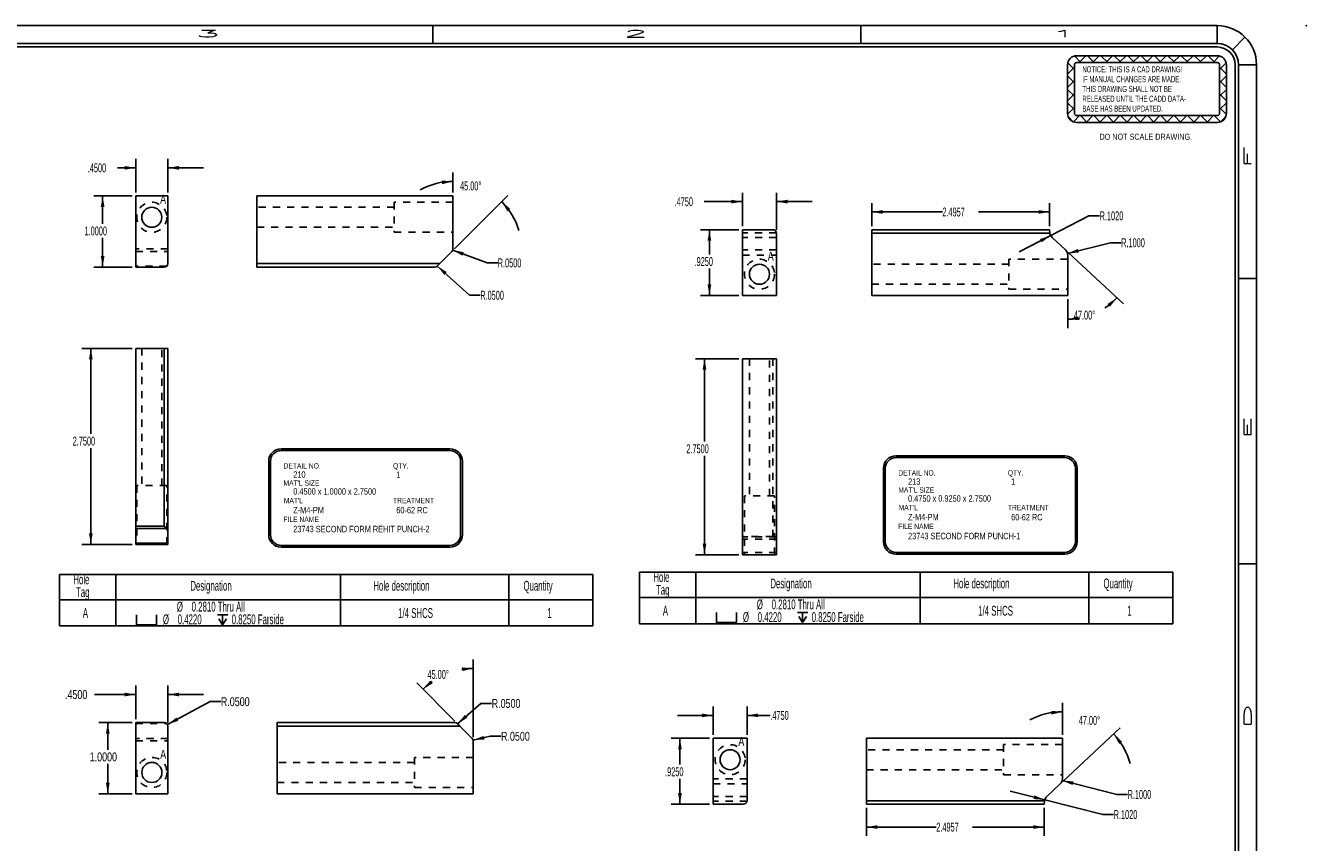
# Model space of a CAD drawing. Header units: inches. Extents: x 1802 to 2468, y -208 to -72.
# Tile 431 of 595: x 2249 to 2267, y -146 to -135. Entities that reach past the tile are written whole.
import ezdxf

# ---------------------------------------------------------------- set-up
doc = ezdxf.new("R2010")
doc.units = ezdxf.units.IN
doc.header["$LTSCALE"] = 0.5
doc.header["$MEASUREMENT"] = 0
doc.linetypes.add('HIDDEN', pattern=[0.225, 0.15, -0.075])
for name, color, linetype in [('DSS-M-S', 53, 'Continuous'), ('SID-M-D', 42, 'Continuous'), ('SID-M-H', 4, 'HIDDEN'), ('SID-M-M', 233, 'Continuous'), ('SID-M-S', 105, 'Continuous')]:
    doc.layers.add(name, color=color, linetype=linetype)
doc.styles.add('R', font='ROMAND.SHX')
doc.styles.add('SLDTEXTSTYLE0', font='TXT', dxfattribs={"width": 0.595745})
doc.styles.add('SLDTEXTSTYLE1', font='TXT', dxfattribs={"width": 0.744681})

# ---------------------------------------------------------------- blocks, each defined once
blk = doc.blocks.new('SW_NOTE_0')
at = {"layer": 'DSS-M-S', "color": 0, "insert": (0, 0.11), "char_height": 0.08504, "attachment_point": 1, "style": 'SLDTEXTSTYLE0'}
blk.add_mtext('RELEASED UNTIL THE CADD DATA-', dxfattribs=at)
blk = doc.blocks.new('SW_NOTE_0_1')
at = {"layer": 'DSS-M-S', "color": 0, "insert": (0, 0.11), "char_height": 0.08504, "attachment_point": 1, "style": 'SLDTEXTSTYLE0'}
blk.add_mtext('BASE HAS BEEN UPDATED.', dxfattribs=at)
blk = doc.blocks.new('SW_NOTE_0_2')
at = {"layer": 'DSS-M-S', "color": 0, "insert": (0.872, 0.11), "char_height": 0.08504, "attachment_point": 2, "style": 'SLDTEXTSTYLE1'}
blk.add_mtext('DO NOT SCALE DRAWING.', dxfattribs=at)
blk = doc.blocks.new('SW_NOTE_0_3')
at = {"layer": 'DSS-M-S', "color": 0, "insert": (0, 0.11), "char_height": 0.08504, "attachment_point": 1, "style": 'SLDTEXTSTYLE0'}
blk.add_mtext('THIS DRAWING SHALL NOT BE', dxfattribs=at)
blk = doc.blocks.new('SW_NOTE_0_4')
at = {"layer": 'DSS-M-S', "color": 0, "insert": (0, 0.11), "char_height": 0.08504, "attachment_point": 1, "style": 'SLDTEXTSTYLE0'}
blk.add_mtext('IF MANUAL CHANGES ARE MADE.', dxfattribs=at)
blk = doc.blocks.new('SW_NOTE_0_5')
at = {"layer": 'DSS-M-S', "color": 0, "insert": (0, 0.11), "char_height": 0.08504, "attachment_point": 1, "style": 'SLDTEXTSTYLE0'}
blk.add_mtext('NOTICE: THIS IS A CAD DRAWING!', dxfattribs=at)
blk = doc.blocks.new('DMBLK256')
at = {"layer": 'DSS-M-S', "color": 8}
for p, q in [((-1.077, -0.303), (-1.077, 0.377)), ((-0.981, 0.312), (-1.074, 0.405)), ((-0.89, 0.409), (-0.982, 0.501)), ((-0.981, -0.303), (-0.981, 0.377)), ((-0.949, 0.505), (1.022, 0.505)), ((-0.949, 0.409), (1.022, 0.409)), ((-0.916, 0.409), (-0.82, 0.505)), ((-0.702, 0.409), (-0.798, 0.505)), ((-0.728, 0.409), (-0.633, 0.505)), ((-0.514, 0.409), (-0.61, 0.505)), ((-0.54, 0.409), (-0.445, 0.505)), ((-0.327, 0.409), (-0.422, 0.505)), ((-0.352, 0.409), (-0.257, 0.505)), ((-0.139, 0.409), (-0.234, 0.505)), ((-0.165, 0.409), (-0.069, 0.505)), ((0.049, 0.409), (-0.046, 0.505)), ((0.023, 0.409), (0.119, 0.505)), ((0.237, 0.409), (0.142, 0.505)), ((0.211, 0.409), (0.307, 0.505)), ((0.425, 0.409), (0.329, 0.505)), ((0.399, 0.409), (0.495, 0.505)), ((0.613, 0.409), (0.517, 0.505)), ((0.587, 0.409), (0.683, 0.505)), ((0.801, 0.409), (0.705, 0.505)), ((0.775, 0.409), (0.871, 0.505)), ((0.989, 0.409), (0.893, 0.505)), ((0.963, 0.409), (1.054, 0.501)), ((1.054, 0.312), (1.147, 0.405)), ((1.054, 0.377), (1.054, -0.303)), ((1.15, 0.377), (1.15, -0.303)), ((-1.077, 0.248), (-0.981, 0.344)), ((-0.981, 0.124), (-1.077, 0.22)), ((1.15, 0.248), (1.054, 0.344)), ((1.054, 0.124), (1.15, 0.22)), ((-1.077, 0.06), (-0.981, 0.156)), ((-0.981, -0.064), (-1.077, 0.032)), ((1.15, 0.06), (1.054, 0.156)), ((1.054, -0.064), (1.15, 0.032)), ((-1.077, -0.128), (-0.981, -0.032)), ((-0.981, -0.251), (-1.077, -0.156)), ((1.15, -0.128), (1.054, -0.032)), ((1.054, -0.251), (1.15, -0.156)), ((-1.076, -0.315), (-0.981, -0.22)), ((-1.001, -0.42), (-1.066, -0.355)), ((-0.995, -0.422), (-0.908, -0.335)), ((1.022, -0.335), (-0.949, -0.335)), ((-0.802, -0.431), (-0.898, -0.335)), ((-0.816, -0.431), (-0.721, -0.335)), ((-0.614, -0.431), (-0.71, -0.335)), ((-0.628, -0.431), (-0.533, -0.335)), ((-0.426, -0.431), (-0.522, -0.335)), ((-0.44, -0.431), (-0.345, -0.335)), ((-0.239, -0.431), (-0.334, -0.335)), ((-0.252, -0.431), (-0.157, -0.335)), ((-0.051, -0.431), (-0.146, -0.335)), ((-0.065, -0.431), (0.031, -0.335)), ((0.137, -0.431), (0.042, -0.335)), ((0.123, -0.431), (0.219, -0.335)), ((0.325, -0.431), (0.23, -0.335)), ((0.311, -0.431), (0.407, -0.335)), ((0.513, -0.431), (0.417, -0.335)), ((0.499, -0.431), (0.595, -0.335)), ((0.701, -0.431), (0.605, -0.335)), ((0.687, -0.431), (0.783, -0.335)), ((0.889, -0.431), (0.793, -0.335)), ((0.875, -0.431), (0.971, -0.335)), ((1.068, -0.422), (0.981, -0.335)), ((1.149, -0.315), (1.054, -0.22)), ((1.074, -0.42), (1.139, -0.355)), ((1.022, -0.431), (-0.949, -0.431))]:
    blk.add_line(p, q, dxfattribs=at)
for centre, radius, start, end in [((-0.949, 0.377), 0.128, 90, 180), ((-0.949, 0.377), 0.0319, 90, 180), ((1.022, 0.377), 0.128, 0, 90), ((1.022, 0.377), 0.0319, 0, 90), ((-0.949, -0.303), 0.128, 180, 270), ((-0.949, -0.303), 0.0319, 180, 270), ((1.022, -0.303), 0.0319, 270, 0), ((1.022, -0.303), 0.128, 270, 0)]:
    blk.add_arc(centre, radius, start, end, dxfattribs=at)
at = {"layer": 'DSS-M-S', "color": 154}
for name, p in [('SW_NOTE_0_5', (-0.87, 0.246)), ('SW_NOTE_0_4', (-0.87, 0.108)), ('SW_NOTE_0_3', (-0.87, -0.029)), ('SW_NOTE_0', (-0.87, -0.167)), ('SW_NOTE_0_1', (-0.87, -0.305)), ('SW_NOTE_0_2', (-0.852, -0.7))]:
    blk.add_blockref(name, p, dxfattribs=at)
blk = doc.blocks.new('*U9')
at = {"layer": 'SID-M-D'}
blk.add_point((1.25, 22.55), dxfattribs=at)
at = {"layer": 'SID-M-S'}
for p, q in [((0, 22.55), (-34, 22.55)), ((-11, 22.55), (-11, 22.3)), ((-5, 22.55), (-5, 22.3)), ((0, 22.3), (0, 22.55)), ((0, 22.3), (-34, 22.3)), ((0.212, 22.212), (0.389, 22.389)), ((0, 22.25), (-34, 22.25)), ((0.25, 0), (0.25, 22)), ((0.3, 0), (0.3, 22)), ((0.3, 22), (0.55, 22)), ((0.55, 0), (0.55, 22)), ((0.3, 19), (0.55, 19)), ((0.3, 15), (0.55, 15))]:
    blk.add_line(p, q, dxfattribs=at)
for radius, start in [(0.55, 360), (0.3, 360), (0.25, 0)]:
    blk.add_arc((0, 22), radius, start, 90, dxfattribs=at)
blk.add_blockref('DMBLK256', (-1.022, 21.623), dxfattribs=at)
at = {"layer": 'SID-M-D', "style": 'R', "width": 4}
for s, p in [('3', (-14.327, 22.386)), ('2', (-8.327, 22.386)), ('1', (-2.327, 22.386))]:
    blk.add_text(s, height=0.1, dxfattribs=at).set_placement(p)
for s, p in [('F', (0.476, 20.547)), ('E', (0.476, 16.743)), ('D', (0.476, 12.681))]:
    blk.add_text(s, height=0.1, rotation=90, dxfattribs=at).set_placement(p)
blk = doc.blocks.new('SW_SYMBOL_HOLE_SPOT')
at = {"layer": 'SID-M-D', "color": 0}
for p, q in [((0, 34.4), (0, 3)), ((0, 3), (63, 3)), ((63, 3), (63, 34.4))]:
    blk.add_line(p, q, dxfattribs=at)
blk = doc.blocks.new('SW_SYMBOL_HOLE_DEPTH')
at = {"layer": 'SID-M-D', "color": 0}
for p, q in [((0, 34.4), (31.5, 34.4)), ((3.9, 21.9), (15.7, 3)), ((15.7, 34.4), (15.7, 3)), ((27.6, 21.9), (15.7, 3))]:
    blk.add_line(p, q, dxfattribs=at)

msp = doc.modelspace()

# ---------------------------------------------------------------- linework, layer by layer
at = {"layer": 'SID-M-D'}
for p, q in [((2250.74078, -136.88614), (2250.74078, -136.41744)), ((2251.19078, -136.88614), (2251.19078, -136.41744)), ((2250.74078, -136.54244), (2250.48435, -136.54244)), ((2251.19078, -136.54244), (2251.69078, -136.54244)), ((2255.18954, -136.88614), (2255.18954, -136.60866)), ((2250.69078, -136.93614), (2250.15154, -136.93614)), ((2250.27654, -136.93614), (2250.27654, -137.32834)), ((2255.21025, -137.67922), (2255.96118, -136.92829)), ((2259.25022, -137.01641), (2258.71353, -137.01641)), ((2259.25022, -137.36011), (2259.25022, -136.89141)), ((2259.72522, -137.41011), (2259.72522, -136.89141)), ((2259.72522, -137.01641), (2260.22522, -137.01641)), ((2261.06168, -137.36011), (2261.06168, -137.03651)), ((2263.55743, -137.36011), (2263.55743, -137.03651)), ((2261.06168, -137.16151), (2262.05277, -137.16151)), ((2263.55743, -137.16151), (2262.56076, -137.16151)), ((2263.57236, -137.49276), (2264.10861, -137.21523)), ((2264.10861, -137.21523), (2264.25861, -137.21523)), ((2250.27654, -137.93614), (2250.27654, -137.52678)), ((2259.20022, -137.41011), (2258.66096, -137.41011)), ((2258.78596, -137.41011), (2258.78596, -137.75707)), ((2263.57236, -137.49276), (2263.12831, -137.72257)), ((2255.18639, -137.69667), (2255.6672, -137.87573)), ((2263.80869, -137.74324), (2264.41071, -137.59259)), ((2263.81645, -137.72848), (2264.59217, -138.45185)), ((2264.41071, -137.59259), (2264.56071, -137.59259)), ((2250.69078, -137.93614), (2250.15154, -137.93614)), ((2254.96968, -137.9197), (2255.42223, -138.32957)), ((2255.6672, -137.87573), (2255.8172, -137.87573)), ((2258.78596, -138.33511), (2258.78596, -137.9555)), ((2255.42223, -138.32957), (2255.57223, -138.32957)), ((2259.20022, -138.33511), (2258.66096, -138.33511)), ((2263.81168, -138.38511), (2263.81168, -138.79122)), ((2250.69078, -139.07527), (2249.98586, -139.07527)), ((2250.11086, -139.07527), (2250.11086, -140.2758)), ((2259.20022, -139.22021), (2258.59174, -139.22021)), ((2258.71674, -139.22021), (2258.71674, -140.38406)), ((2250.11086, -141.82527), (2250.11086, -140.47424)), ((2258.71674, -141.97021), (2258.71674, -140.58249)), ((2250.69078, -141.82527), (2249.98586, -141.82527)), ((2259.20022, -141.97021), (2258.59174, -141.97021)), ((2255.47385, -144.53239), (2255.47385, -143.44045)), ((2250.74226, -144.27547), (2250.74226, -143.80677)), ((2251.19226, -144.32547), (2251.19226, -143.80677)), ((2255.21694, -144.30476), (2254.68102, -143.76885)), ((2250.74226, -143.93177), (2250.16405, -143.93177)), ((2251.18634, -144.35186), (2251.78372, -144.03179)), ((2251.19226, -143.93177), (2251.69226, -143.93177)), ((2251.78372, -144.03179), (2251.93372, -144.03179)), ((2263.73658, -144.49616), (2263.73658, -144.04912)), ((2255.25459, -144.34258), (2255.58211, -144.05648)), ((2255.58211, -144.05648), (2255.73211, -144.05648)), ((2258.83826, -144.22488), (2258.33826, -144.22488)), ((2258.83826, -144.49616), (2258.83826, -144.09988)), ((2259.31326, -144.49616), (2259.31326, -144.09988)), ((2259.31326, -144.22488), (2259.64005, -144.22488)), ((2250.69226, -144.32547), (2250.22356, -144.32547)), ((2250.34856, -144.32547), (2250.34856, -144.70712)), ((2263.74135, -145.15278), (2264.547, -144.4015)), ((2255.47263, -144.57141), (2255.71302, -144.51728)), ((2255.71302, -144.51728), (2255.86302, -144.51728)), ((2258.78826, -144.54616), (2258.24769, -144.54616)), ((2258.37269, -144.54616), (2258.37269, -144.91527)), ((2250.34856, -145.32547), (2250.34856, -144.90555)), ((2258.37269, -145.47116), (2258.37269, -145.11371)), ((2263.48891, -145.41059), (2263.00392, -145.28901)), ((2263.73351, -145.13833), (2264.50078, -145.33294)), ((2250.69226, -145.32547), (2250.22356, -145.32547)), ((2258.78826, -145.47116), (2258.24769, -145.47116)), ((2263.48891, -145.41059), (2264.30493, -145.61516)), ((2264.50078, -145.33294), (2264.65078, -145.33294)), ((2260.98658, -145.52116), (2260.98658, -145.91619)), ((2263.48233, -145.52116), (2263.48233, -145.91619)), ((2264.30493, -145.61516), (2264.45493, -145.61516)), ((2260.98658, -145.79119), (2261.96753, -145.79119)), ((2263.48233, -145.79119), (2262.47551, -145.79119))]:
    msp.add_line(p, q, dxfattribs=at)
at = {"layer": 'SID-M-D', "color": 0}
for p, q in [((2249.67292, -142.24626), (2249.67292, -142.60498)), ((2249.67292, -142.24626), (2250.46032, -142.24626)), ((2250.46032, -142.24626), (2250.46032, -142.60498)), ((2250.46032, -142.24626), (2253.60993, -142.24626)), ((2253.60993, -142.24626), (2253.60993, -142.60498)), ((2253.60993, -142.24626), (2255.97213, -142.24626)), ((2255.97213, -142.24626), (2255.97213, -142.60498)), ((2255.97213, -142.24626), (2257.15324, -142.24626)), ((2257.15324, -142.24626), (2257.15324, -142.60498)), ((2257.80676, -142.21351), (2257.80676, -142.57223)), ((2257.80676, -142.21351), (2258.59416, -142.21351)), ((2258.59416, -142.21351), (2258.59416, -142.57223)), ((2258.59416, -142.21351), (2261.74377, -142.21351)), ((2261.74377, -142.21351), (2261.74377, -142.57223)), ((2261.74377, -142.21351), (2264.10597, -142.21351)), ((2264.10597, -142.21351), (2264.10597, -142.57223)), ((2264.10597, -142.21351), (2265.28708, -142.21351)), ((2265.28708, -142.21351), (2265.28708, -142.57223)), ((2249.67292, -142.60498), (2250.46032, -142.60498)), ((2249.67292, -142.60498), (2249.67292, -142.96953)), ((2250.46032, -142.60498), (2253.60993, -142.60498)), ((2250.46032, -142.60498), (2250.46032, -142.96953)), ((2253.60993, -142.60498), (2255.97213, -142.60498)), ((2253.60993, -142.60498), (2253.60993, -142.96953)), ((2255.97213, -142.60498), (2257.15324, -142.60498)), ((2255.97213, -142.60498), (2255.97213, -142.96953)), ((2257.15324, -142.60498), (2257.15324, -142.96953)), ((2257.80676, -142.57223), (2258.59416, -142.57223)), ((2257.80676, -142.57223), (2257.80676, -142.93844)), ((2258.59416, -142.57223), (2261.74377, -142.57223)), ((2258.59416, -142.57223), (2258.59416, -142.93844)), ((2261.74377, -142.57223), (2264.10597, -142.57223)), ((2261.74377, -142.57223), (2261.74377, -142.93844)), ((2264.10597, -142.57223), (2265.28708, -142.57223)), ((2264.10597, -142.57223), (2264.10597, -142.93844)), ((2265.28708, -142.57223), (2265.28708, -142.93844)), ((2249.67292, -142.96953), (2250.46032, -142.96953)), ((2250.46032, -142.96953), (2253.60993, -142.96953)), ((2253.60993, -142.96953), (2255.97213, -142.96953)), ((2255.97213, -142.96953), (2257.15324, -142.96953)), ((2257.80676, -142.93844), (2258.59416, -142.93844)), ((2258.59416, -142.93844), (2261.74377, -142.93844)), ((2261.74377, -142.93844), (2264.10597, -142.93844)), ((2264.10597, -142.93844), (2265.28708, -142.93844))]:
    msp.add_line(p, q, dxfattribs=at)
at = {"layer": 'SID-M-D'}
for centre, radius, start, end in [((2255.18954, -137.69993), 0.96627, 90, 118.282694), ((2255.18954, -137.69993), 0.96627, 16.717306, 45), ((2263.81168, -137.72404), 0.94218, 303.629763, 317), ((2263.81168, -137.72404), 0.94218, 270, 275.212518), ((2255.47385, -144.56168), 0.99623, 90, 99.20278), ((2255.47385, -144.56168), 0.99623, 125.308573, 135), ((2263.73658, -145.15723), 0.98311, 90, 117.83979), ((2263.73658, -145.15723), 0.98311, 15.16021, 43)]:
    msp.add_arc(centre, radius, start, end, dxfattribs=at)
for points in [[(2250.74078, -136.54244), (2250.58478, -136.51644), (2250.58478, -136.56844)], [(2251.19078, -136.54244), (2251.34678, -136.56844), (2251.34678, -136.51644)], [(2255.18954, -136.73366), (2255.03196, -136.72022), (2255.03611, -136.77205)], [(2250.27654, -136.93614), (2250.25054, -137.09214), (2250.30254, -137.09214)], [(2255.87279, -137.01668), (2255.95414, -137.15231), (2255.99373, -137.11859)], [(2259.25022, -137.01641), (2259.09422, -136.99041), (2259.09422, -137.04241)], [(2259.72522, -137.01641), (2259.88122, -137.04241), (2259.88122, -136.99041)], [(2261.06168, -137.16151), (2261.21768, -137.18751), (2261.21768, -137.13551)], [(2263.55743, -137.16151), (2263.40143, -137.13551), (2263.40143, -137.18751)], [(2258.78596, -137.41011), (2258.75996, -137.56611), (2258.81196, -137.56611)], [(2263.57236, -137.49276), (2263.42187, -137.54136), (2263.44577, -137.58755)], [(2255.18639, -137.69667), (2255.32351, -137.77548), (2255.34166, -137.72675)], [(2263.80869, -137.74324), (2263.96634, -137.73059), (2263.95371, -137.68015)], [(2250.27654, -137.93614), (2250.30254, -137.78014), (2250.25054, -137.78014)], [(2254.96968, -137.9197), (2255.06785, -138.0437), (2255.10276, -138.00515)], [(2258.78596, -138.33511), (2258.81196, -138.17911), (2258.75996, -138.17911)], [(2264.50075, -138.3666), (2264.36787, -138.45236), (2264.40287, -138.49082)], [(2263.81168, -138.66622), (2263.96929, -138.67935), (2263.96503, -138.62752)], [(2250.11086, -139.07527), (2250.08486, -139.23127), (2250.13686, -139.23127)], [(2258.71674, -139.22021), (2258.69074, -139.37621), (2258.74274, -139.37621)], [(2250.11086, -141.82527), (2250.13686, -141.66927), (2250.08486, -141.66927)], [(2258.71674, -141.97021), (2258.74274, -141.81421), (2258.69074, -141.81421)], [(2255.47385, -143.56545), (2255.31631, -143.55163), (2255.32034, -143.60347)], [(2254.76941, -143.85724), (2254.90485, -143.77558), (2254.87104, -143.73606)], [(2250.74226, -143.93177), (2250.58626, -143.90577), (2250.58626, -143.95777)], [(2251.19226, -143.93177), (2251.34826, -143.95777), (2251.34826, -143.90577)], [(2255.25459, -144.34258), (2255.38919, -144.25953), (2255.35498, -144.22037)], [(2258.83826, -144.22488), (2258.68226, -144.19888), (2258.68226, -144.25088)], [(2259.31326, -144.22488), (2259.46926, -144.25088), (2259.46926, -144.19888)], [(2263.73658, -144.17412), (2263.57902, -144.16046), (2263.58311, -144.2123)], [(2250.34856, -144.32547), (2250.32256, -144.48147), (2250.37456, -144.48147)], [(2251.18634, -144.35186), (2251.33612, -144.3011), (2251.31156, -144.25527)], [(2255.47263, -144.57141), (2255.63053, -144.56251), (2255.61911, -144.51178)], [(2258.37269, -144.54616), (2258.34669, -144.70216), (2258.39869, -144.70216)], [(2264.45558, -144.48675), (2264.53233, -144.62503), (2264.57303, -144.59267)], [(2250.34856, -145.32547), (2250.37456, -145.16947), (2250.32256, -145.16947)], [(2263.73351, -145.13833), (2263.87833, -145.20189), (2263.89112, -145.15148)], [(2258.37269, -145.47116), (2258.39869, -145.31516), (2258.34669, -145.31516)], [(2263.48891, -145.41059), (2263.34391, -145.34744), (2263.33127, -145.39787)], [(2260.98658, -145.79119), (2261.14258, -145.81719), (2261.14258, -145.76519)], [(2263.48233, -145.79119), (2263.32633, -145.76519), (2263.32633, -145.81719)]]:
    msp.add_solid(points, dxfattribs=at)
at = {"layer": 'SID-M-H'}
for p, q in [((2254.36454, -137.02514), (2254.36454, -137.44714)), ((2255.18954, -137.02514), (2254.36454, -137.02514)), ((2254.36454, -137.09564), (2252.43954, -137.09564)), ((2252.43954, -137.37664), (2254.36454, -137.37664)), ((2254.36454, -137.44714), (2255.18954, -137.44714)), ((2259.72493, -137.45476), (2259.25022, -137.45476)), ((2259.72522, -137.52047), (2259.25022, -137.52047)), ((2251.19078, -137.67922), (2250.74078, -137.67922)), ((2250.74078, -137.71458), (2251.19078, -137.71458)), ((2259.72522, -137.69438), (2259.25022, -137.69438)), ((2251.17613, -137.92149), (2250.74078, -137.92149)), ((2259.25022, -137.76752), (2259.72522, -137.76752)), ((2262.98668, -137.89461), (2261.06168, -137.89461)), ((2262.98668, -137.82411), (2262.98668, -138.24611)), ((2263.81168, -137.82411), (2262.98668, -137.82411)), ((2261.06168, -138.17561), (2262.98668, -138.17561)), ((2262.98668, -138.24611), (2263.81168, -138.24611)), ((2250.82528, -139.07527), (2250.82528, -141.00027)), ((2251.10628, -141.00027), (2251.10628, -139.07527)), ((2259.34722, -139.22021), (2259.34722, -141.14521)), ((2259.62822, -141.14521), (2259.62822, -139.22021)), ((2259.67522, -139.22021), (2259.67522, -141.71596)), ((2251.17678, -141.00027), (2250.75478, -141.00027)), ((2250.75478, -141.00027), (2250.75478, -141.82527)), ((2251.17678, -141.82527), (2251.17678, -141.00027)), ((2259.69872, -141.14521), (2259.27672, -141.14521)), ((2259.27672, -141.14521), (2259.27672, -141.97021)), ((2259.69872, -141.97021), (2259.69872, -141.14521)), ((2259.67522, -141.71596), (2259.25022, -141.71596)), ((2259.72493, -141.71986), (2259.25022, -141.71986)), ((2259.72522, -141.75191), (2259.25022, -141.75191)), ((2259.72522, -141.93841), (2259.25022, -141.93841)), ((2250.74226, -144.34012), (2251.17762, -144.34012)), ((2251.19226, -144.54703), (2250.74226, -144.54703)), ((2250.74226, -144.58239), (2251.19226, -144.58239)), ((2262.91158, -144.70566), (2260.98658, -144.70566)), ((2262.91158, -144.63516), (2262.91158, -145.05716)), ((2263.73658, -144.63516), (2262.91158, -144.63516)), ((2254.64885, -144.88497), (2252.72385, -144.88497)), ((2254.64885, -144.81447), (2254.64885, -145.23647)), ((2255.47385, -144.81447), (2254.64885, -144.81447)), ((2259.31326, -145.11375), (2258.83826, -145.11375)), ((2260.98658, -144.98666), (2262.91158, -144.98666)), ((2262.91158, -145.05716), (2263.73658, -145.05716)), ((2252.72385, -145.16597), (2254.64885, -145.16597)), ((2254.64885, -145.23647), (2255.47385, -145.23647)), ((2258.83826, -145.18688), (2259.31326, -145.18688)), ((2259.31326, -145.36079), (2258.83826, -145.36079)), ((2259.31297, -145.4265), (2258.83826, -145.4265))]:
    msp.add_line(p, q, dxfattribs=at)
for centre in [(2250.96578, -137.23614), (2259.48772, -138.03511), (2259.07576, -144.84616), (2250.96726, -145.02547)]:
    msp.add_circle(centre, 0.211, dxfattribs=at)
msp.add_ellipse((2259.67522, -141.72033), major_axis=(0.05, 0), ratio=0.08748866, start_param=0.1071492, end_param=1.57079633, dxfattribs=at)
at = {"layer": 'SID-M-M'}
for p, q in [((2252.78008, -140.48377), (2255.14606, -140.48377)), ((2252.78008, -140.50877), (2255.14606, -140.50877)), ((2261.40223, -140.5819), (2263.76821, -140.5819)), ((2261.40223, -140.6069), (2263.76821, -140.6069)), ((2252.60508, -140.65877), (2252.60508, -141.68929)), ((2252.63008, -140.65877), (2252.63008, -141.68929)), ((2255.29606, -140.65877), (2255.29606, -141.68929)), ((2255.32106, -140.65877), (2255.32106, -141.68929)), ((2261.22723, -140.7569), (2261.22723, -141.78743)), ((2261.25223, -140.7569), (2261.25223, -141.78743)), ((2263.91821, -140.7569), (2263.91821, -141.78743)), ((2263.94321, -140.7569), (2263.94321, -141.78743)), ((2252.78008, -141.83929), (2255.14606, -141.83929)), ((2252.78008, -141.86429), (2255.14606, -141.86429)), ((2261.40223, -141.93743), (2263.76821, -141.93743)), ((2261.40223, -141.96243), (2263.76821, -141.96243))]:
    msp.add_line(p, q, dxfattribs=at)
for centre, radius, start, end in [((2252.78008, -140.65877), 0.175, 90, 180), ((2252.78008, -140.65877), 0.15, 90, 180), ((2255.14606, -140.65877), 0.175, 0, 90), ((2255.14606, -140.65877), 0.15, 0, 90), ((2261.40223, -140.7569), 0.175, 90, 180), ((2261.40223, -140.7569), 0.15, 90, 180), ((2263.76821, -140.7569), 0.175, 0, 90), ((2263.76821, -140.7569), 0.15, 0, 90), ((2252.78008, -141.68929), 0.175, 180, 270), ((2252.78008, -141.68929), 0.15, 180, 270), ((2255.14606, -141.68929), 0.15, 270, 0), ((2255.14606, -141.68929), 0.175, 270, 0), ((2261.40223, -141.78743), 0.175, 180, 270), ((2261.40223, -141.78743), 0.15, 180, 270), ((2263.76821, -141.78743), 0.15, 270, 0), ((2263.76821, -141.78743), 0.175, 270, 0)]:
    msp.add_arc(centre, radius, start, end, dxfattribs=at)
at = {"layer": 'SID-M-S'}
for p, q in [((2250.74078, -136.93614), (2250.74078, -137.93614)), ((2251.19078, -136.93614), (2250.74078, -136.93614)), ((2251.19078, -137.88614), (2251.19078, -136.93614)), ((2252.43954, -137.88614), (2252.43954, -136.93614)), ((2252.43954, -136.93614), (2255.18954, -136.93614)), ((2255.18954, -137.67922), (2255.18954, -136.93614)), ((2259.25022, -137.41011), (2259.25022, -138.33511)), ((2259.67522, -137.41011), (2259.25022, -137.41011)), ((2259.72522, -138.33511), (2259.72522, -137.46011)), ((2261.06168, -137.46011), (2261.06168, -137.41011)), ((2261.06168, -137.41011), (2263.55743, -137.41011)), ((2261.06168, -138.33511), (2261.06168, -137.46011)), ((2261.06168, -137.46011), (2263.56195, -137.46011)), ((2263.56134, -137.45476), (2263.55743, -137.41011)), ((2263.77988, -137.69438), (2263.59339, -137.52047)), ((2255.00333, -137.88614), (2255.17489, -137.71458)), ((2250.74078, -137.93614), (2251.14078, -137.93614)), ((2252.43954, -137.88614), (2255.00333, -137.88614)), ((2252.43954, -137.93614), (2252.43954, -137.88614)), ((2252.43954, -137.93614), (2254.93262, -137.93614)), ((2254.96798, -137.92149), (2255.00333, -137.88614)), ((2263.81168, -138.33511), (2263.81168, -137.76752)), ((2259.25022, -138.33511), (2259.72522, -138.33511)), ((2261.06168, -138.33511), (2263.81168, -138.33511)), ((2250.74078, -139.07527), (2251.14078, -139.07527)), ((2250.74078, -139.07527), (2250.74078, -141.56835)), ((2251.14078, -139.07527), (2251.19078, -139.07527)), ((2251.14078, -139.07527), (2251.14078, -141.56835)), ((2251.19078, -139.07527), (2251.19078, -141.63906)), ((2259.25022, -139.22021), (2259.25022, -141.97021)), ((2259.25022, -139.22021), (2259.72522, -139.22021)), ((2259.72522, -139.22021), (2259.72522, -141.97021)), ((2250.74078, -141.56835), (2251.14078, -141.56835)), ((2250.74078, -141.60371), (2250.74078, -141.56835)), ((2251.17613, -141.60371), (2250.74078, -141.60371)), ((2250.74078, -141.60371), (2250.74078, -141.81062)), ((2251.14078, -141.56835), (2251.17613, -141.60371)), ((2251.19078, -141.63906), (2251.19078, -141.81062)), ((2250.74078, -141.81062), (2251.19078, -141.81062)), ((2250.74078, -141.82527), (2250.74078, -141.81062)), ((2251.19078, -141.82527), (2250.74078, -141.82527)), ((2251.19078, -141.81062), (2251.19078, -141.82527)), ((2259.25022, -141.97021), (2259.72522, -141.97021)), ((2250.74226, -144.32547), (2250.74226, -145.32547)), ((2251.14226, -144.32547), (2250.74226, -144.32547)), ((2251.19226, -145.32547), (2251.19226, -144.37547)), ((2252.72385, -144.37547), (2252.72385, -144.32547)), ((2252.72385, -144.32547), (2255.21694, -144.32547)), ((2252.72385, -145.32547), (2252.72385, -144.37547)), ((2252.72385, -144.37547), (2255.28765, -144.37547)), ((2255.28765, -144.37547), (2255.25229, -144.34012)), ((2255.45921, -144.54703), (2255.28765, -144.37547)), ((2255.47385, -145.32547), (2255.47385, -144.58239)), ((2258.83826, -144.54616), (2258.83826, -145.47116)), ((2259.31326, -144.54616), (2258.83826, -144.54616)), ((2259.31326, -145.42116), (2259.31326, -144.54616)), ((2260.98658, -145.42116), (2260.98658, -144.54616)), ((2260.98658, -144.54616), (2263.73658, -144.54616)), ((2263.73658, -145.11375), (2263.73658, -144.54616)), ((2263.51828, -145.36079), (2263.70478, -145.18688)), ((2250.74226, -145.32547), (2251.19226, -145.32547)), ((2252.72385, -145.32547), (2255.47385, -145.32547)), ((2258.83826, -145.47116), (2259.26326, -145.47116)), ((2260.98658, -145.42116), (2263.48685, -145.42116)), ((2260.98658, -145.47116), (2260.98658, -145.42116)), ((2260.98658, -145.47116), (2263.48233, -145.47116)), ((2263.48233, -145.47116), (2263.48624, -145.4265))]:
    msp.add_line(p, q, dxfattribs=at)
for centre in [(2250.96578, -137.23614), (2259.48772, -138.03511), (2259.07576, -144.84616), (2250.96726, -145.02547)]:
    msp.add_circle(centre, 0.1405, dxfattribs=at)
for centre, radius, start, end in [((2259.67522, -137.46011), 0.05, 0, 90), ((2263.66295, -137.44587), 0.102, 188.023509, 227), ((2255.13954, -137.67922), 0.05, 315, 0), ((2263.71168, -137.76752), 0.1, 0, 47), ((2251.14078, -137.88614), 0.05, 270, 0), ((2254.93262, -137.88614), 0.05, 270, 315), ((2251.14078, -141.63906), 0.05, 0, 45), ((2251.14226, -144.37547), 0.05, 0, 90), ((2255.21694, -144.37547), 0.05, 45, 90), ((2255.42385, -144.58239), 0.05, 0, 45), ((2263.63658, -145.11375), 0.1, 313, 0), ((2259.26326, -145.42116), 0.05, 270, 0), ((2263.58785, -145.43539), 0.102, 133, 171.976491)]:
    msp.add_arc(centre, radius, start, end, dxfattribs=at)
for points in [[(2263.56195, -137.46011), (2263.5617, -137.45833), (2263.5615, -137.45654), (2263.56134, -137.45476)], [(2263.48624, -145.4265), (2263.48639, -145.42472), (2263.48659, -145.42293), (2263.48685, -145.42116)]]:
    msp.add_open_spline(points, degree=3, dxfattribs=at)

# ---------------------------------------------------------------- block references
at = {"layer": 'SID-M-D'}
msp.add_blockref('*U9', (2265.90783, -157.09685), dxfattribs=at)
at = {"layer": 'SID-M-D', "color": 0, "xscale": 0.004470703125, "yscale": 0.004470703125, "zscale": 0.004470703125}
for name, p in [('SW_SYMBOL_HOLE_SPOT', (2258.88358, -142.93482)), ('SW_SYMBOL_HOLE_DEPTH', (2260.02325, -142.93482)), ('SW_SYMBOL_HOLE_SPOT', (2250.74974, -142.96674)), ('SW_SYMBOL_HOLE_DEPTH', (2251.88941, -142.96674))]:
    msp.add_blockref(name, p, dxfattribs=at)

# ---------------------------------------------------------------- texts
at = {"layer": 'SID-M-D', "style": 'SLDTEXTSTYLE0', "width": 0.75}
for s, height, p in [('A', 0.125, (2251.08224, -137.04441)), ('A', 0.125, (2259.60418, -137.84338)), ('DETAIL NO.', 0.075, (2252.81296, -140.76156)), ('210', 0.09, (2252.9499, -140.89084)), ('QTY.', 0.075, (2254.3492, -140.76156)), ('1', 0.09, (2254.39493, -140.89084)), ('DETAIL NO.', 0.075, (2261.4351, -140.8597)), ('QTY.', 0.075, (2262.97134, -140.8597)), ("MAT'L SIZE", 0.075, (2252.81296, -141.00167)), ('213', 0.09, (2261.57205, -140.98898)), ('1', 0.09, (2263.01707, -140.98898)), ("MAT'L", 0.075, (2252.81759, -141.24784)), ('0.4500 x 1.0000 x 2.7500', 0.09, (2252.9499, -141.12765)), ('TREATMENT', 0.075, (2254.3492, -141.24784)), ("MAT'L SIZE", 0.075, (2261.4351, -141.09981)), ('0.4750 x 0.9250 x 2.7500', 0.09, (2261.57205, -141.22578)), ('Z-M4-PM', 0.09, (2252.9499, -141.38888)), ('60-62 RC', 0.09, (2254.39493, -141.38996)), ("MAT'L", 0.075, (2261.43973, -141.34598)), ('TREATMENT', 0.075, (2262.97134, -141.34598)), ('FILE NAME', 0.075, (2252.81166, -141.51197)), ('FILE NAME', 0.075, (2261.43381, -141.6101)), ('Z-M4-PM', 0.09, (2261.57205, -141.48702)), ('60-62 RC', 0.09, (2263.01707, -141.48809)), ('23743 SECOND FORM REHIT PUNCH-2', 0.09, (2252.9499, -141.65498)), ('23743 SECOND FORM PUNCH-1', 0.09, (2261.57205, -141.75312)), ('.4500', 0.125, (2249.74842, -143.99486)), ('R.0500', 0.125, (2251.93372, -144.09488)), ('R.0500', 0.125, (2255.73211, -144.11957)), ('R.0500', 0.125, (2255.86302, -144.58037)), ('A', 0.125, (2259.19222, -144.65443)), ('1.0000', 0.125, (2250.09457, -144.86942)), ('A', 0.125, (2251.08372, -144.83374))]:
    msp.add_text(s, height=height, dxfattribs=at).set_placement(p)
at = {"layer": 'SID-M-D', "char_height": 0.125, "attachment_point": 1, "style": 'SLDTEXTSTYLE0'}
for s, insert in [('.4500', (2250.06873, -136.48052)), ('45.00°', (2255.28863, -136.73363)), ('.4750', (2258.29791, -136.9545)), ('2.4957', (2262.05277, -137.09959)), ('R.1020', (2264.25861, -137.15332)), ('1.0000', (2250.02255, -137.36564)), ('R.1000', (2264.56071, -137.53067)), ('R.0500', (2255.8172, -137.81381)), ('.9250', (2258.57815, -137.79437)), ('R.0500', (2255.57223, -138.26766)), ('47.00°', (2263.89728, -138.54583)), ('2.7500', (2249.85686, -140.31311)), ('2.7500', (2258.46274, -140.42136)), ('45.00°', (2254.83224, -143.58757)), ('.4750', (2259.64005, -144.16296)), ('47.00°', (2263.96535, -144.23178)), ('.9250', (2258.16488, -144.95257)), ('R.1000', (2264.65078, -145.27102)), ('R.1020', (2264.45493, -145.55324)), ('2.4957', (2261.96753, -145.72927))]:
    msp.add_mtext(s, dxfattribs=dict(at, insert=insert))
at = {"layer": 'SID-M-D', "color": 0, "attachment_point": 1, "style": 'SLDTEXTSTYLE0'}
for s, insert, char_height in [('Hole', (2249.86557, -142.24799), 0.137795), ('Hole', (2257.99941, -142.21524), 0.137795), ('Tag', (2249.90289, -142.42617), 0.137795), ('Designation', (2251.50681, -142.33708), 0.1377953), ('Hole description', (2254.07239, -142.33708), 0.1377953), ('Quantity', (2256.1782, -142.33708), 0.137795), ('Tag', (2258.03673, -142.39342), 0.137795), ('Designation', (2259.64065, -142.30433), 0.1377953), ('Hole description', (2262.20623, -142.30433), 0.1377953), ('Quantity', (2264.31204, -142.30433), 0.137795), ('%%c', (2259.45082, -142.59812), 0.137795), ('0.2810 Thru All', (2259.65863, -142.59812), 0.1377953), ('A', (2249.99868, -142.71913), 0.1378), ('%%c', (2251.31698, -142.63004), 0.137795), ('0.2810 Thru All', (2251.52479, -142.63004), 0.1377953), ('1/4 SHCS', (2254.4209, -142.71913), 0.137795), ('1', (2256.51178, -142.71913), 0.1378), ('A', (2258.13252, -142.68721), 0.1378), ('%%c', (2259.25545, -142.7763), 0.137795), ('0.4220', (2259.46327, -142.7763), 0.137795), ('0.8250 Farside', (2260.22013, -142.7763), 0.1377953), ('1/4 SHCS', (2262.55474, -142.68721), 0.137795), ('1', (2264.64562, -142.68721), 0.1378), ('%%c', (2251.12161, -142.80822), 0.137795), ('0.4220', (2251.32943, -142.80822), 0.137795), ('0.8250 Farside', (2252.08629, -142.80822), 0.1377953)]:
    msp.add_mtext(s, dxfattribs=dict(at, insert=insert, char_height=char_height))

doc.saveas('drawing.dxf')
